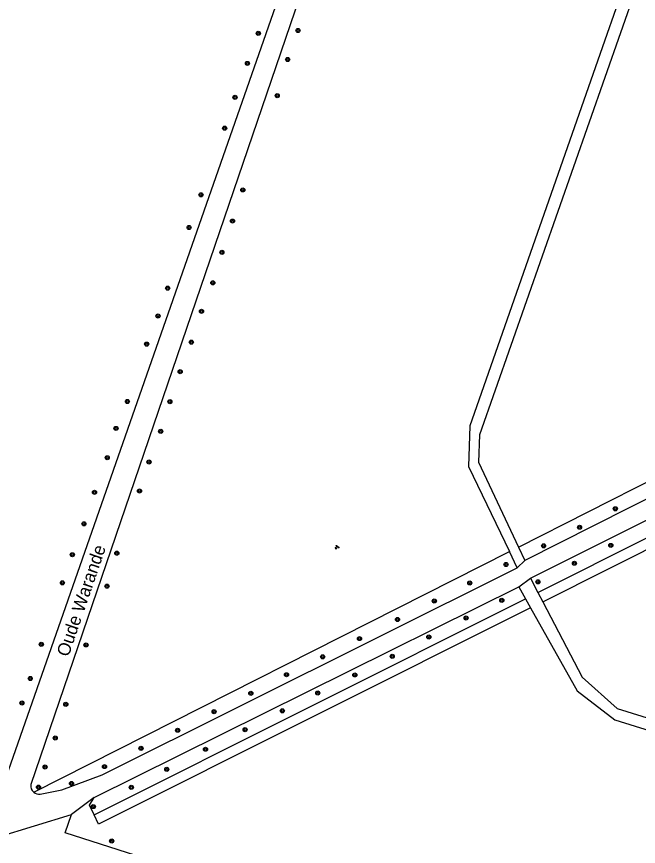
# Model space of a CAD drawing. Extents: x 128999 to 131010, y 395498 to 399007.
# Drawn here: x 130308.1 to 130429.3, y 396914.8 to 397076.5 of the extents above; entities that cross this region are included whole.
import ezdxf

# ---------------------------------------------------------------- set-up
doc = ezdxf.new("R2010")
doc.units = 0
for name, color, linetype in [('gg-anno-openbare ruimte label', 7, 'Continuous'), ('gg-knt-onverhard', 7, 'Continuous'), ('gt-grn-groengrens', 7, 'Continuous'), ('gt-symb-boom', 7, 'Continuous'), ('gt-symb-groenvak', 7, 'Continuous')]:
    doc.layers.add(name, color=color, linetype=linetype)

# ---------------------------------------------------------------- blocks, each defined once
blk = doc.blocks.new('gt0-BOOM')
at = {"layer": 'gt-symb-boom'}
for radius in [0.4, 0.2]:
    blk.add_circle((0, 0), radius, dxfattribs=at)
blk = doc.blocks.new('gt0-GRVAK')
at = {"layer": 'gt-symb-groenvak'}
for p, q in [((-0.11, 0.19), (-0.23, 0.24)), ((-0.18, 0.15), (0.09, 0.15)), ((-0.09, 0.21), (-0.16, 0.32)), ((-0.05, 0.21), (-0.05, 0.39)), ((0, 0.21), (0.06, 0.32)), ((0.01, 0.19), (0.13, 0.24)), ((0.26, -0.05), (0.2, 0.06)), ((0.31, -0.05), (0.31, 0.13)), ((0.35, -0.05), (0.41, 0.06)), ((-0.24, -0.23), (-0.36, -0.18)), ((-0.32, -0.26), (-0.05, -0.26)), ((-0.23, -0.21), (-0.29, -0.1)), ((-0.18, -0.2), (-0.18, -0.02)), ((-0.14, -0.21), (-0.07, -0.1)), ((-0.12, -0.23), (0, -0.18)), ((0.24, -0.07), (0.12, -0.02)), ((0.17, -0.11), (0.44, -0.11)), ((0.37, -0.07), (0.49, -0.02))]:
    blk.add_line(p, q, dxfattribs=at)

msp = doc.modelspace()

# ---------------------------------------------------------------- linework, layer by layer
at = {"layer": 'gg-knt-onverhard'}
for p, q in [((130399.25, 397185.76), (130310.91, 396926.84)), ((130408.23, 396967.07), (130529.83, 397027.89)), ((130405.64, 396969.1), (130404.14, 396972.23)), ((130405.92, 396973.13), (130407.15, 396970.5)), ((130324.8, 396928.73), (130405.64, 396969.1)), ((130408.23, 396967.07), (130409.69, 396964.28)), ((130323.27, 396924.29), (130405.96, 396965.37)), ((130405.96, 396965.37), (130407.26, 396963.06)), ((130409.69, 396964.28), (130410.66, 396962.43)), ((130407.26, 396963.06), (130408.26, 396961.28)), ((130323.27, 396924.29), (130318.85, 396920.96))]:
    msp.add_line(p, q, dxfattribs=at)
for points in [[(130473.14, 397163.92), (130459.09, 397157.98), (130451.2, 397153.27), (130396.42, 396996.77), (130396.16, 396988.82), (130404.14, 396972.23)], [(130474.07, 397161.95), (130460.12, 397156.16), (130453.29, 397151.82), (130398.35, 396994.98), (130398.13, 396989.69), (130405.92, 396973.13)], [(130373.68, 397122.74), (130365.49, 397098.52), (130306.05, 396928.23)], [(130533.99, 397037.94), (130535.3, 397035.24), (130407.15, 396970.5)], [(130410.66, 396962.43), (130418.32, 396947.79), (130425.11, 396941.65), (130567.47, 396897.39), (130577.72, 396896.75), (130599.69, 396903.65)], [(130408.26, 396961.28), (130417.35, 396945.08), (130424.7, 396939.44), (130566.82, 396895.18), (130577.33, 396893.77), (130600.92, 396901.92)], [(130312.73, 396924.98), (130316.97, 396925.82), (130324.8, 396928.73)], [(130637.44, 396816.73), (130621.94, 396818.95), (130603.3, 396825.81), (130542.72, 396845.15), (130527.1, 396849.37), (130402.98, 396890.04), (130392.92, 396894.19), (130379.38, 396897.57), (130317.6, 396917.4), (130318.85, 396920.96)]]:
    msp.add_lwpolyline(points, dxfattribs=at)
for centre, start, end in [((130312.51, 396926.58), 170.7626, 230.4328), ((130312.5, 396926.58), 230.4705, 278.0011)]:
    msp.add_arc(centre, 1.62, start, end, dxfattribs=at)
at = {"layer": 'gt-grn-groengrens'}
for p, q in [((130405.92, 396973.13), (130533.99, 397037.94)), ((130311.48, 396925.33), (130404.14, 396972.23)), ((130405.64, 396969.1), (130407.15, 396970.5)), ((130405.96, 396965.37), (130408.23, 396967.07)), ((130323.22, 396920.91), (130407.26, 396963.06)), ((130300.32, 396915.35), (130318.85, 396920.96))]:
    msp.add_line(p, q, dxfattribs=at)
for points in [[(130409.69, 396964.28), (130475.59, 396997.32), (130513.94, 397016.67)], [(130410.66, 396962.43), (130476.16, 396995.37), (130514.84, 397014.89), (130513.94, 397016.67)], [(130408.26, 396961.28), (130324.11, 396919.12), (130323.22, 396920.91)], [(130323.22, 396920.91), (130322.31, 396922.81), (130323.27, 396924.29)]]:
    msp.add_lwpolyline(points, dxfattribs=at)

# ---------------------------------------------------------------- block references
at = {"layer": 'gt-symb-boom'}
for p in [(130362.96, 397073.83), (130355.22, 397073.27), (130353.1, 397067.41), (130360.95, 397068.18), (130350.69, 397060.8), (130358.91, 397061.12), (130348.66, 397054.78), (130352.2, 397042.75), (130344.05, 397041.79), (130350.2, 397036.68), (130341.73, 397035.43), (130348.13, 397030.58), (130337.56, 397023.6), (130346.36, 397024.64), (130344.16, 397019.08), (130335.68, 397018.18), (130333.48, 397012.69), (130342.18, 397013.07), (130340, 397007.32), (130329.72, 397001.51), (130338, 397001.47), (130327.5, 396996.26), (130336.2, 396995.68), (130325.79, 396990.54), (130333.92, 396989.71), (130323.3, 396983.8), (130332.07, 396984.06), (130424.78, 396980.59), (130321.25, 396977.65), (130417.82, 396976.99), (130410.81, 396973.37), (130423.9, 396973.45), (130318.99, 396971.63), (130327.66, 396971.93), (130416.81, 396969.97), (130403.49, 396969.73), (130317.06, 396966.16), (130325.74, 396965.5), (130396.42, 396966.13), (130409.7, 396966.34), (130389.51, 396962.62), (130402.66, 396962.74), (130382.34, 396959.01), (130395.71, 396959.3), (130388.44, 396955.6), (130312.94, 396954.17), (130321.66, 396954.05), (130374.94, 396955.29), (130367.76, 396951.73), (130381.32, 396951.83), (130310.79, 396947.51), (130360.72, 396948.23), (130374.03, 396948.2), (130353.76, 396944.62), (130366.8, 396944.67), (130309.17, 396942.73), (130317.71, 396942.46), (130346.61, 396941.03), (130359.91, 396941.2), (130339.51, 396937.42), (130352.65, 396937.53), (130315.66, 396935.9), (130332.36, 396933.9), (130344.94, 396933.71), (130313.68, 396930.25), (130325.25, 396930.33), (130337.38, 396929.79), (130312.39, 396926.32), (130318.82, 396927.04), (130330.48, 396926.29), (130323.07, 396922.53), (130326.66, 396915.82)]:
    msp.add_blockref('gt0-BOOM', p, dxfattribs=at)
at = {"layer": 'gt-symb-groenvak'}
msp.add_blockref('gt0-GRVAK', (130370.55, 396973.13), dxfattribs=at)

# ---------------------------------------------------------------- texts
at = {"layer": 'gg-anno-openbare ruimte label'}
msp.add_text('Oude Warande', height=2.5, rotation=71.1, dxfattribs=at).set_placement((130318.22, 396951.59))

doc.saveas('drawing.dxf')
